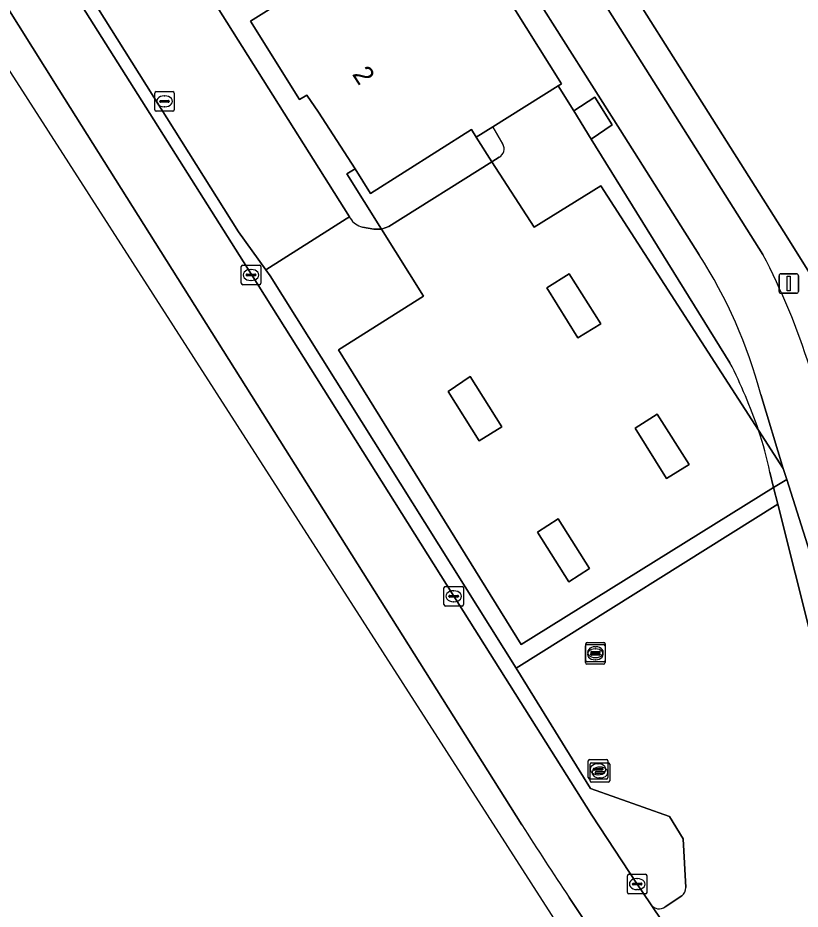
# Model space of a CAD drawing. Extents: x 160077 to 160948, y 386481 to 387498.
# Drawn here: x 160222.46 to 160262.48, y 387050.3 to 387095.89 of the extents above; entities that cross this region are included whole.
import ezdxf

# ---------------------------------------------------------------- set-up
doc = ezdxf.new("R2010")
doc.units = 0
for name, color, linetype in [('IMGEO_Fietspad_gesloten', 7, 'Continuous'), ('IMGEO_Groenvoorziening', 7, 'Continuous'), ('IMGEO_Kolk', 7, 'Continuous'), ('IMGEO_Lichtmast', 7, 'Continuous'), ('IMGEO_Muur', 7, 'Continuous'), ('IMGEO_OVBaan_gesloten', 7, 'Continuous'), ('IMGEO_Pand', 7, 'Continuous'), ('IMGEO_Pand_nummerreeks', 7, 'Continuous'), ('IMGEO_Rijbaan_lokaal_open', 7, 'Continuous'), ('IMGEO_Rijbaan_regionaal_gesloten', 7, 'Continuous'), ('IMGEO_Rioolput', 7, 'Continuous'), ('IMGEO_Verkeerseiland_open', 7, 'Continuous'), ('IMGEO_Voetpad_open', 7, 'Continuous')]:
    doc.layers.add(name, color=color, linetype=linetype)

msp = doc.modelspace()

# ---------------------------------------------------------------- linework, layer by layer
at = {"layer": 'IMGEO_Fietspad_gesloten'}
for points in [[(160260.568, 387083.793), (160247.277, 387104.845)], [(160244.574, 387103.883), (160253.279, 387090.165), (160257.319, 387083.765)], [(160260.469, 387076.631), (160261.617, 387072.841), (160261.792, 387072.283), (160265.802, 387059.607), (160265.943, 387059.152), (160269.562, 387047.478), (160269.847, 387046.55), (160271.403, 387041.484), (160273.375, 387035.191)]]:
    msp.add_lwpolyline(points, dxfattribs=at)
for centre, radius, start, end in [((160235.52, 387069.877), 25.847, 15.147, 32.5005), ((160229.925, 387067.693), 34.616, 17.3513, 27.7179)]:
    msp.add_arc(centre, radius, start, end, dxfattribs=at)
at = {"layer": 'IMGEO_Groenvoorziening'}
msp.add_lwpolyline([(160248.56, 387105.645), (160261.842, 387084.621), (160265.403, 387078.944)], dxfattribs=at)
at = {"layer": 'IMGEO_Kolk'}
for p, q in [((160229.535, 387092.12), (160230.387, 387092.12)), ((160229.46, 387091.194), (160229.46, 387092.046)), ((160229.762, 387091.663), (160230.16, 387091.663)), ((160229.948, 387091.9), (160229.973, 387091.9)), ((160230.461, 387092.046), (160230.461, 387091.194)), ((160229.719, 387091.614), (160229.719, 387091.626)), ((160230.157, 387091.577), (160229.759, 387091.577)), ((160229.971, 387091.34), (160229.946, 387091.34)), ((160230.203, 387091.626), (160230.203, 387091.614)), ((160230.387, 387091.12), (160229.535, 387091.12)), ((160233.886, 387082.313), (160233.886, 387083.165)), ((160233.961, 387083.239), (160234.813, 387083.239)), ((160234.374, 387083.019), (160234.399, 387083.019)), ((160234.887, 387083.165), (160234.887, 387082.313)), ((160234.145, 387082.733), (160234.145, 387082.745)), ((160234.583, 387082.696), (160234.185, 387082.696)), ((160234.188, 387082.782), (160234.586, 387082.782)), ((160234.629, 387082.745), (160234.629, 387082.733)), ((160234.813, 387082.239), (160233.961, 387082.239)), ((160234.397, 387082.459), (160234.372, 387082.459)), ((160244.253, 387065.878), (160244.253, 387066.73)), ((160244.328, 387066.804), (160245.18, 387066.804)), ((160244.741, 387066.584), (160244.766, 387066.584)), ((160245.254, 387066.73), (160245.254, 387065.878)), ((160244.512, 387066.298), (160244.512, 387066.31)), ((160244.95, 387066.261), (160244.552, 387066.261)), ((160244.555, 387066.347), (160244.953, 387066.347)), ((160244.996, 387066.31), (160244.996, 387066.298)), ((160245.18, 387065.804), (160244.328, 387065.804)), ((160244.764, 387066.024), (160244.739, 387066.024)), ((160251.713, 387057.956), (160252.565, 387057.956)), ((160251.638, 387057.03), (160251.638, 387057.882)), ((160251.734, 387056.864), (160251.734, 387057.716)), ((160251.809, 387057.79), (160252.661, 387057.79)), ((160251.897, 387057.45), (160251.897, 387057.462)), ((160251.94, 387057.499), (160252.338, 387057.499)), ((160252.126, 387057.736), (160252.151, 387057.736)), ((160252.222, 387057.57), (160252.247, 387057.57)), ((160252.381, 387057.462), (160252.381, 387057.45)), ((160252.639, 387057.882), (160252.639, 387057.03)), ((160252.735, 387057.716), (160252.735, 387056.864)), ((160252.335, 387057.413), (160251.937, 387057.413)), ((160251.993, 387057.284), (160251.993, 387057.296)), ((160252.431, 387057.247), (160252.033, 387057.247)), ((160252.036, 387057.333), (160252.434, 387057.333)), ((160252.149, 387057.176), (160252.124, 387057.176)), ((160252.245, 387057.01), (160252.22, 387057.01)), ((160252.477, 387057.296), (160252.477, 387057.284)), ((160252.565, 387056.956), (160251.713, 387056.956)), ((160252.661, 387056.79), (160251.809, 387056.79)), ((160253.642, 387051.157), (160253.642, 387052.009)), ((160253.717, 387052.083), (160254.569, 387052.083)), ((160254.643, 387052.009), (160254.643, 387051.157)), ((160253.901, 387051.577), (160253.901, 387051.589)), ((160254.339, 387051.54), (160253.941, 387051.54)), ((160253.944, 387051.626), (160254.342, 387051.626)), ((160254.13, 387051.863), (160254.155, 387051.863)), ((160254.385, 387051.589), (160254.385, 387051.577)), ((160254.569, 387051.083), (160253.717, 387051.083)), ((160254.153, 387051.303), (160254.128, 387051.303))]:
    msp.add_line(p, q, dxfattribs=at)
for points in [[(160229.535, 387092.12), (160230.387, 387092.12)], [(160229.46, 387091.194), (160229.46, 387092.046)], [(160230.461, 387092.046), (160230.461, 387091.194)], [(160230.387, 387091.12), (160229.535, 387091.12)], [(160233.886, 387082.313), (160233.886, 387083.165)], [(160233.961, 387083.239), (160234.813, 387083.239)], [(160234.887, 387083.165), (160234.887, 387082.313)], [(160234.813, 387082.239), (160233.961, 387082.239)], [(160244.253, 387065.878), (160244.253, 387066.73)], [(160244.328, 387066.804), (160245.18, 387066.804)], [(160245.254, 387066.73), (160245.254, 387065.878)], [(160245.18, 387065.804), (160244.328, 387065.804)], [(160251.713, 387057.956), (160252.565, 387057.956)], [(160251.638, 387057.03), (160251.638, 387057.882)], [(160251.734, 387056.864), (160251.734, 387057.716)], [(160251.809, 387057.79), (160252.661, 387057.79)], [(160252.639, 387057.882), (160252.639, 387057.03)], [(160252.735, 387057.716), (160252.735, 387056.864)], [(160252.565, 387056.956), (160251.713, 387056.956)], [(160252.661, 387056.79), (160251.809, 387056.79)], [(160253.642, 387051.157), (160253.642, 387052.009)], [(160253.717, 387052.083), (160254.569, 387052.083)], [(160254.643, 387052.009), (160254.643, 387051.157)], [(160254.569, 387051.083), (160253.717, 387051.083)]]:
    msp.add_lwpolyline(points, dxfattribs=at)
for centre, radius, start, end in [((160229.537, 387092.044), 0.0765, 91.552, 178.448), ((160229.537, 387092.044), 0.0765, 91.552, 178.448), ((160230.385, 387092.044), 0.0765, 1.552, 88.448), ((160230.385, 387092.044), 0.0765, 1.552, 88.448), ((160229.759, 387091.623), 0.0403, 85.8775, 175.7526), ((160230.164, 387091.625), 0.0386, 1.7309, 96.639), ((160229.756, 387091.613), 0.0366, 178.938, 274.7102), ((160230.16, 387091.62), 0.043, 264.8664, 352.4533), ((160229.537, 387091.196), 0.0765, 181.552, 268.448), ((160229.537, 387091.196), 0.0765, 181.552, 268.448), ((160230.385, 387091.196), 0.0765, 271.552, 358.448), ((160230.385, 387091.196), 0.0765, 271.552, 358.448), ((160233.963, 387083.163), 0.0765, 91.552, 178.448), ((160233.963, 387083.163), 0.0765, 91.552, 178.448), ((160234.811, 387083.163), 0.0765, 1.552, 88.448), ((160234.811, 387083.163), 0.0765, 1.552, 88.448), ((160234.185, 387082.742), 0.0403, 85.8775, 175.7526), ((160234.182, 387082.732), 0.0366, 178.938, 274.7102), ((160234.586, 387082.739), 0.043, 264.8664, 352.4533), ((160234.59, 387082.744), 0.0386, 1.7309, 96.639), ((160233.963, 387082.315), 0.0765, 181.552, 268.448), ((160233.963, 387082.315), 0.0765, 181.552, 268.448), ((160234.811, 387082.315), 0.0765, 271.552, 358.448), ((160234.811, 387082.315), 0.0765, 271.552, 358.448), ((160244.33, 387066.728), 0.0765, 91.552, 178.448), ((160244.33, 387066.728), 0.0765, 91.552, 178.448), ((160245.178, 387066.728), 0.0765, 1.552, 88.448), ((160245.178, 387066.728), 0.0765, 1.552, 88.448), ((160244.552, 387066.307), 0.0403, 85.8775, 175.7526), ((160244.549, 387066.297), 0.0366, 178.938, 274.7102), ((160244.953, 387066.304), 0.043, 264.8664, 352.4533), ((160244.957, 387066.309), 0.0386, 1.7309, 96.639), ((160244.33, 387065.88), 0.0765, 181.552, 268.448), ((160244.33, 387065.88), 0.0765, 181.552, 268.448), ((160245.178, 387065.88), 0.0765, 271.552, 358.448), ((160245.178, 387065.88), 0.0765, 271.552, 358.448), ((160251.715, 387057.88), 0.0765, 91.552, 178.448), ((160251.715, 387057.88), 0.0765, 91.552, 178.448), ((160252.563, 387057.88), 0.0765, 1.552, 88.448), ((160252.563, 387057.88), 0.0765, 1.552, 88.448), ((160251.811, 387057.714), 0.0765, 91.552, 178.448), ((160251.811, 387057.714), 0.0765, 91.552, 178.448), ((160251.937, 387057.459), 0.0403, 85.8775, 175.7526), ((160252.342, 387057.461), 0.0386, 1.7309, 96.639), ((160252.659, 387057.714), 0.0765, 1.552, 88.448), ((160252.659, 387057.714), 0.0765, 1.552, 88.448), ((160251.715, 387057.032), 0.0765, 181.552, 268.448), ((160251.715, 387057.032), 0.0765, 181.552, 268.448), ((160251.934, 387057.449), 0.0366, 178.938, 274.7102), ((160252.033, 387057.293), 0.0403, 85.8775, 175.7526), ((160252.03, 387057.283), 0.0366, 178.938, 274.7102), ((160252.338, 387057.456), 0.043, 264.8664, 352.4533), ((160252.434, 387057.29), 0.043, 264.8664, 352.4533), ((160252.438, 387057.295), 0.0386, 1.7309, 96.639), ((160252.563, 387057.032), 0.0765, 271.552, 358.448), ((160252.563, 387057.032), 0.0765, 271.552, 358.448), ((160251.811, 387056.866), 0.0765, 181.552, 268.448), ((160251.811, 387056.866), 0.0765, 181.552, 268.448), ((160252.659, 387056.866), 0.0765, 271.552, 358.448), ((160252.659, 387056.866), 0.0765, 271.552, 358.448), ((160253.719, 387052.007), 0.0765, 91.552, 178.448), ((160253.719, 387052.007), 0.0765, 91.552, 178.448), ((160254.567, 387052.007), 0.0765, 1.552, 88.448), ((160254.567, 387052.007), 0.0765, 1.552, 88.448), ((160253.941, 387051.586), 0.0403, 85.8775, 175.7526), ((160253.938, 387051.576), 0.0366, 178.938, 274.7102), ((160254.342, 387051.583), 0.043, 264.8664, 352.4533), ((160254.346, 387051.588), 0.0386, 1.7309, 96.639), ((160253.719, 387051.159), 0.0765, 181.552, 268.448), ((160253.719, 387051.159), 0.0765, 181.552, 268.448), ((160254.567, 387051.159), 0.0765, 271.552, 358.448), ((160254.567, 387051.159), 0.0765, 271.552, 358.448)]:
    msp.add_arc(centre, radius, start, end, dxfattribs=at)
for centre, major_axis, ratio, start_param, end_param in [((160229.947, 387091.62), (-0.387, 0.002), 0.722429, 4.712389, 7.853982), ((160229.972, 387091.62), (-0.39, 0.002), 0.717154, 1.570796, 4.712389), ((160234.373, 387082.739), (-0.387, 0.002), 0.722429, 4.712389, 7.853982), ((160234.398, 387082.739), (-0.39, 0.002), 0.717154, 1.570796, 4.712389), ((160244.74, 387066.304), (-0.387, 0.002), 0.722429, 4.712389, 7.853982), ((160244.765, 387066.304), (-0.39, 0.002), 0.717154, 1.570796, 4.712389), ((160252.125, 387057.456), (-0.387, 0.002), 0.722429, 4.712389, 7.853982), ((160252.221, 387057.29), (-0.387, 0.002), 0.722429, 4.712389, 7.853982), ((160252.15, 387057.456), (-0.39, 0.002), 0.717154, 1.570796, 4.712389), ((160252.246, 387057.29), (-0.39, 0.002), 0.717154, 1.570796, 4.712389), ((160254.129, 387051.583), (-0.387, 0.002), 0.722429, 4.712389, 7.853982), ((160254.154, 387051.583), (-0.39, 0.002), 0.717154, 1.570796, 4.712389)]:
    msp.add_ellipse(centre, major_axis=major_axis, ratio=ratio, start_param=start_param, end_param=end_param, dxfattribs=at)
at = {"layer": 'IMGEO_Lichtmast'}
for p, q in [((160261.398, 387081.901), (160261.398, 387082.701)), ((160261.398, 387082.701), (160261.398, 387081.901)), ((160261.498, 387082.801), (160262.288, 387082.801)), ((160262.288, 387082.801), (160261.498, 387082.801)), ((160262.388, 387082.701), (160262.388, 387081.901)), ((160262.388, 387081.901), (160262.388, 387082.701)), ((160262.288, 387081.801), (160261.498, 387081.801)), ((160261.498, 387081.801), (160262.288, 387081.801))]:
    msp.add_line(p, q, dxfattribs=at)
msp.add_lwpolyline([(160261.818, 387082.676), (160261.968, 387082.676), (160261.968, 387081.926), (160261.818, 387081.926), (160261.818, 387082.676)], dxfattribs=at)
for centre, start, end in [((160261.498, 387082.701), 90, 180), ((160261.498, 387082.701), 90, 180), ((160262.288, 387082.701), 0, 90), ((160262.288, 387082.701), 360, 90), ((160261.498, 387081.901), 180, 270), ((160261.498, 387081.901), 180, 270), ((160262.288, 387081.901), 270, 0), ((160262.288, 387081.901), 270, 0)]:
    msp.add_arc(centre, 0.1, start, end, dxfattribs=at)
at = {"layer": 'IMGEO_Muur'}
for points in [[(160252.282, 387080.244), (160250.668, 387082.797), (160249.526, 387082.08), (160251.11, 387079.522)], [(160247.224, 387074.963), (160245.605, 387077.539), (160244.468, 387076.777), (160246.059, 387074.248)], [(160256.803, 387073.053), (160255.165, 387075.612), (160254.034, 387074.899), (160255.648, 387072.329)], [(160251.701, 387067.723), (160250.105, 387070.265), (160249.044, 387069.58), (160250.647, 387067.048)]]:
    msp.add_lwpolyline(points, close=True, dxfattribs=at)
at = {"layer": 'IMGEO_OVBaan_gesloten'}
for points in [[(160118.75, 387255.247), (160163.481, 387184.835), (160192.901, 387138.525), (160266.84, 387023.396), (160283.596, 386998.712), (160314.258, 386953.544)], [(160248.244, 387054.606), (160224.562, 387092.222), (160199.952, 387131.452), (160165.124, 387186.911), (160140.996, 387225.337)], [(160291.177, 386990.405), (160285.674, 386998.649), (160260.647, 387035.915), (160250.657, 387050.904)]]:
    msp.add_lwpolyline(points, dxfattribs=at)
msp.add_arc((160448.846, 387182.723), 238.023, 212.56484, 213.62857, dxfattribs=at)
at = {"layer": 'IMGEO_Pand'}
msp.add_lwpolyline([(160250.273, 387092.52), (160243.581, 387103.183), (160242.726, 387102.647), (160239.738, 387100.774), (160239.206, 387100.44), (160239.952, 387099.227), (160234.366, 387095.716), (160236.867, 387091.723), (160237.241, 387091.936), (160237.844, 387091.06), (160239.706, 387088.171), (160240.498, 387086.907), (160245.67, 387090.185), (160245.896, 387089.78), (160246.754, 387090.317), (160250.107, 387092.416)], close=True, dxfattribs=at)
at = {"layer": 'IMGEO_Rijbaan_lokaal_open'}
for points in [[(160258.887, 387078.248), (160251.794, 387089.694), (160250.9, 387091.137), (160250.107, 387092.416), (160246.754, 387090.317), (160247.27, 387089.43)], [(160260.349, 387074.805), (160252.287, 387087.294), (160248.867, 387085.189), (160246.704, 387088.532), (160241.428, 387085.218), (160241.056, 387085.083), (160243.21, 387081.657), (160238.861, 387078.91), (160248.206, 387063.843), (160261.118, 387071.865), (160260.923, 387072.65)], [(160247.078, 387088.767), (160246.704, 387088.532), (160248.867, 387085.189), (160252.287, 387087.294), (160260.349, 387074.805)], [(160239.463, 387085.638), (160239.421, 387085.705), (160239.259, 387085.603), (160238.503, 387085.126), (160235.14, 387083.003), (160235.362, 387082.695), (160247.943, 387062.631), (160261.328, 387071.021), (160261.118, 387071.865), (160248.206, 387063.843), (160238.861, 387078.91), (160243.21, 387081.657), (160241.056, 387085.083)], [(160241.056, 387085.083), (160240.677, 387085.081), (160240.088, 387085.19)], [(160264.385, 387058.661), (160263.991, 387060.424), (160261.328, 387071.021), (160247.943, 387062.631), (160251.757, 387056.48), (160255.792, 387055.041), (160256.496, 387053.902), (160256.632, 387051.411)], [(160256.43, 387050.977), (160255.568, 387050.419)], [(160254.851, 387050.522), (160263.871, 387037.139), (160288.226, 387000.827)]]:
    msp.add_lwpolyline(points, dxfattribs=at)
for points in [[(160251.11, 387079.522), (160249.526, 387082.08), (160250.668, 387082.797), (160252.282, 387080.244)], [(160246.059, 387074.248), (160244.468, 387076.777), (160245.605, 387077.539), (160247.224, 387074.963)], [(160255.648, 387072.329), (160254.034, 387074.899), (160255.165, 387075.612), (160256.803, 387073.053)], [(160250.647, 387067.048), (160249.044, 387069.58), (160250.105, 387070.265), (160251.701, 387067.723)]]:
    msp.add_lwpolyline(points, close=True, dxfattribs=at)
for centre, radius, start, end in [((160246.848, 387089.193), 0.484, 298.3328, 29.366), ((160240.318, 387086.17), 1.007, 211.9138, 256.8203), ((160235.773, 387066.401), 25.973, 18.8781, 27.1369), ((160245.781, 387069.771), 15.413, 10.7661, 19.0636), ((160255.992, 387051.445), 0.64, 313.0941, 356.9878), ((160255.262, 387050.835), 0.516, 217.275, 306.3753)]:
    msp.add_arc(centre, radius, start, end, dxfattribs=at)
at = {"layer": 'IMGEO_Rijbaan_regionaal_gesloten'}
for points in [[(160140.996, 387225.337), (160165.124, 387186.911), (160199.952, 387131.452), (160224.562, 387092.222), (160248.244, 387054.606)], [(160294.047, 386992.128), (160288.226, 387000.827), (160263.871, 387037.139), (160254.851, 387050.522), (160254.817, 387050.572), (160254.143, 387051.583), (160251.822, 387055.11), (160244.754, 387066.304), (160234.407, 387082.756), (160224.918, 387097.824), (160215.991, 387112.053), (160215.055, 387113.519), (160206.665, 387126.914), (160204.971, 387129.647), (160194.633, 387146.088), (160184.266, 387162.563), (160173.425, 387179.881), (160169.034, 387186.827)], [(160250.657, 387050.904), (160260.647, 387035.915), (160285.674, 386998.649), (160291.177, 386990.405)]]:
    msp.add_lwpolyline(points, dxfattribs=at)
msp.add_arc((160448.846, 387182.723), 238.023, 212.56484, 213.62857, dxfattribs=at)
at = {"layer": 'IMGEO_Rioolput'}
for p, q in [((160251.507, 387063.018), (160251.507, 387063.87)), ((160251.582, 387063.944), (160252.434, 387063.944)), ((160252.508, 387063.87), (160252.508, 387063.018)), ((160251.498, 387062.909), (160251.498, 387063.761)), ((160251.573, 387063.835), (160252.425, 387063.835)), ((160251.766, 387063.438), (160251.766, 387063.45)), ((160252.204, 387063.401), (160251.806, 387063.401)), ((160251.809, 387063.487), (160252.207, 387063.487)), ((160251.986, 387063.615), (160252.011, 387063.615)), ((160251.995, 387063.724), (160252.02, 387063.724)), ((160252.25, 387063.45), (160252.25, 387063.438)), ((160252.499, 387063.761), (160252.499, 387062.909)), ((160252.434, 387062.944), (160251.582, 387062.944)), ((160251.757, 387063.329), (160251.757, 387063.341)), ((160252.195, 387063.292), (160251.797, 387063.292)), ((160251.8, 387063.378), (160252.198, 387063.378)), ((160252.009, 387063.055), (160251.984, 387063.055)), ((160252.018, 387063.164), (160251.993, 387063.164)), ((160252.241, 387063.341), (160252.241, 387063.329)), ((160252.425, 387062.835), (160251.573, 387062.835))]:
    msp.add_line(p, q, dxfattribs=at)
for points in [[(160251.507, 387063.018), (160251.507, 387063.87)], [(160251.582, 387063.944), (160252.434, 387063.944)], [(160252.508, 387063.87), (160252.508, 387063.018)], [(160251.498, 387062.909), (160251.498, 387063.761)], [(160251.573, 387063.835), (160252.425, 387063.835)], [(160252.499, 387063.761), (160252.499, 387062.909)], [(160252.434, 387062.944), (160251.582, 387062.944)], [(160252.425, 387062.835), (160251.573, 387062.835)]]:
    msp.add_lwpolyline(points, dxfattribs=at)
for centre, radius, start, end in [((160251.584, 387063.868), 0.0765, 91.552, 178.448), ((160251.584, 387063.868), 0.0765, 91.552, 178.448), ((160252.432, 387063.868), 0.0765, 1.552, 88.448), ((160252.432, 387063.868), 0.0765, 1.552, 88.448), ((160251.575, 387063.759), 0.0765, 91.552, 178.448), ((160251.575, 387063.759), 0.0765, 91.552, 178.448), ((160251.806, 387063.447), 0.0403, 85.8775, 175.7526), ((160251.803, 387063.437), 0.0366, 178.938, 274.7102), ((160252.207, 387063.444), 0.043, 264.8664, 352.4533), ((160252.211, 387063.449), 0.0386, 1.7309, 96.639), ((160252.423, 387063.759), 0.0765, 1.552, 88.448), ((160252.423, 387063.759), 0.0765, 1.552, 88.448), ((160251.584, 387063.02), 0.0765, 181.552, 268.448), ((160251.584, 387063.02), 0.0765, 181.552, 268.448), ((160251.797, 387063.338), 0.0403, 85.8775, 175.7526), ((160251.794, 387063.328), 0.0366, 178.938, 274.7102), ((160252.198, 387063.335), 0.043, 264.8664, 352.4533), ((160252.202, 387063.34), 0.0386, 1.7309, 96.639), ((160252.432, 387063.02), 0.0765, 271.552, 358.448), ((160252.432, 387063.02), 0.0765, 271.552, 358.448), ((160251.575, 387062.911), 0.0765, 181.552, 268.448), ((160251.575, 387062.911), 0.0765, 181.552, 268.448), ((160252.423, 387062.911), 0.0765, 271.552, 358.448), ((160252.423, 387062.911), 0.0765, 271.552, 358.448)]:
    msp.add_arc(centre, radius, start, end, dxfattribs=at)
for centre, major_axis, ratio, start_param, end_param in [((160251.985, 387063.335), (-0.387, 0.002), 0.722429, 4.712389, 7.853982), ((160251.994, 387063.444), (-0.387, 0.002), 0.722429, 4.712389, 7.853982), ((160252.01, 387063.335), (-0.39, 0.002), 0.717154, 1.570796, 4.712389), ((160252.019, 387063.444), (-0.39, 0.002), 0.717154, 1.570796, 4.712389)]:
    msp.add_ellipse(centre, major_axis=major_axis, ratio=ratio, start_param=start_param, end_param=end_param, dxfattribs=at)
at = {"layer": 'IMGEO_Verkeerseiland_open'}
for points in [[(160235.362, 387082.695), (160235.14, 387083.003), (160233.74, 387084.946), (160215.564, 387113.853), (160215.055, 387113.519), (160215.991, 387112.053), (160224.918, 387097.824), (160234.407, 387082.756), (160244.754, 387066.304), (160251.822, 387055.11), (160254.143, 387051.583), (160254.817, 387050.572), (160254.851, 387050.522)], [(160239.541, 387107.702), (160241.126, 387105.236), (160241.654, 387104.336), (160242.283, 387103.345), (160242.726, 387102.647), (160243.581, 387103.183), (160250.273, 387092.52), (160250.107, 387092.416), (160250.9, 387091.137), (160251.972, 387091.829), (160252.869, 387090.411), (160251.794, 387089.694), (160258.887, 387078.248)], [(160253.279, 387090.165), (160244.574, 387103.883)], [(160257.319, 387083.765), (160253.279, 387090.165)], [(160256.632, 387051.411), (160256.496, 387053.902), (160255.792, 387055.041), (160251.757, 387056.48), (160247.943, 387062.631), (160235.362, 387082.695)], [(160260.349, 387074.805), (160261.617, 387072.841), (160260.469, 387076.631)], [(160260.923, 387072.65), (160261.118, 387071.865), (160261.792, 387072.283), (160261.617, 387072.841), (160260.349, 387074.805)], [(160261.792, 387072.283), (160261.118, 387071.865), (160261.328, 387071.021), (160263.991, 387060.424), (160264.385, 387058.661)], [(160264.944, 387052.253), (160264.959, 387050.868), (160264.969, 387050.261), (160266.275, 387050.28), (160266.214, 387047.641), (160265, 387047.633), (160265.042, 387046.809), (160265.06, 387046.455), (160269.847, 387046.55), (160269.562, 387047.478), (160265.943, 387059.152), (160265.802, 387059.607), (160261.792, 387072.283)], [(160255.568, 387050.419), (160256.43, 387050.977)]]:
    msp.add_lwpolyline(points, dxfattribs=at)
for centre, radius, start, end in [((160235.52, 387069.877), 25.847, 15.147, 32.5005), ((160235.773, 387066.401), 25.973, 18.8781, 27.1369), ((160245.781, 387069.771), 15.413, 10.7661, 19.0636), ((160255.992, 387051.445), 0.64, 313.0941, 356.9878), ((160255.262, 387050.835), 0.516, 217.275, 306.3753)]:
    msp.add_arc(centre, radius, start, end, dxfattribs=at)
at = {"layer": 'IMGEO_Voetpad_open'}
for points in [[(160206.665, 387126.914), (160215.055, 387113.519), (160215.564, 387113.853), (160233.74, 387084.946), (160235.14, 387083.003), (160238.503, 387085.126), (160239.259, 387085.603), (160239.421, 387085.705), (160223.826, 387110.491)], [(160223.826, 387110.491), (160239.421, 387085.705), (160239.463, 387085.638)], [(160261.842, 387084.621), (160248.56, 387105.645)], [(160247.277, 387104.845), (160260.568, 387083.793)], [(160240.088, 387085.19), (160240.677, 387085.081), (160241.056, 387085.083), (160239.28, 387087.906), (160239.706, 387088.171), (160237.844, 387091.06), (160237.241, 387091.936), (160236.867, 387091.723), (160234.366, 387095.716), (160239.952, 387099.227), (160239.206, 387100.44)], [(160247.27, 387089.43), (160246.754, 387090.317), (160245.896, 387089.78), (160246.704, 387088.532), (160247.078, 387088.767)], [(160265.403, 387078.944), (160261.842, 387084.621)]]:
    msp.add_lwpolyline(points, dxfattribs=at)
for points in [[(160251.972, 387091.829), (160250.9, 387091.137), (160251.794, 387089.694), (160252.869, 387090.411)], [(160245.896, 387089.78), (160245.67, 387090.185), (160240.498, 387086.907), (160239.706, 387088.171), (160239.28, 387087.906), (160241.056, 387085.083), (160241.428, 387085.218), (160246.704, 387088.532)]]:
    msp.add_lwpolyline(points, close=True, dxfattribs=at)
for centre, radius, start, end in [((160246.848, 387089.193), 0.484, 298.3328, 29.366), ((160240.318, 387086.17), 1.007, 211.9138, 256.8203), ((160229.925, 387067.693), 34.616, 17.3513, 27.7179)]:
    msp.add_arc(centre, radius, start, end, dxfattribs=at)

# ---------------------------------------------------------------- texts
at = {"layer": 'IMGEO_Pand_nummerreeks'}
msp.add_text('2', height=1, rotation=303.0544, dxfattribs=at).set_placement((160239.534, 387093.007))

doc.saveas('drawing.dxf')
